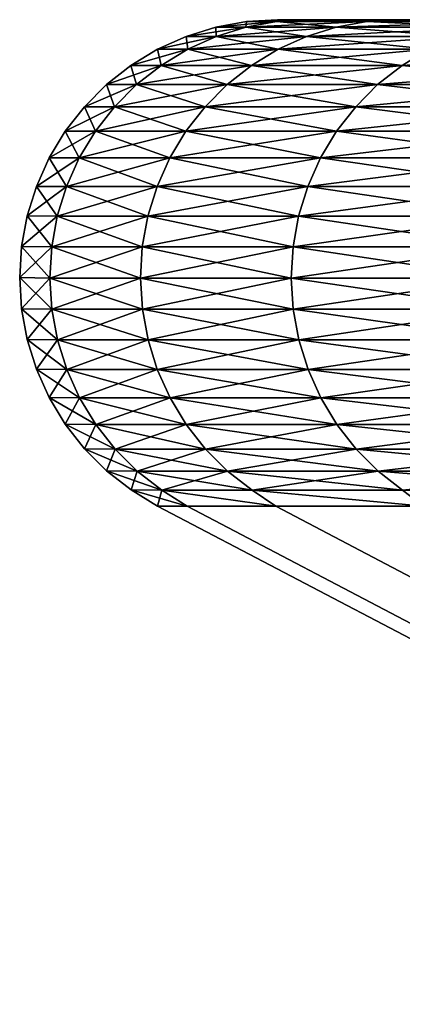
# Model space of a CAD drawing. Header units: millimetres. Extents: x -125 to 1250, y 4 to 1899.
# Tile 496 of 656: x -123.472 to -122.73, y 1896.842 to 1898.75. Entities that reach past the tile are written whole.
import ezdxf

# ---------------------------------------------------------------- set-up
doc = ezdxf.new("R2010")
doc.units = ezdxf.units.MM
doc.header["$LTSCALE"] = 3.583593
for name, color, linetype in [('3', 7, 'CONTINUOUS'), ('4', 7, 'CONTINUOUS'), ('7', 7, 'CONTINUOUS'), ('8', 7, 'CONTINUOUS'), ('9', 7, 'CONTINUOUS')]:
    doc.layers.add(name, color=color, linetype=linetype)

msp = doc.modelspace()

# ---------------------------------------------------------------- linework, layer by layer
at = {"layer": '3', "color": 7, "linetype": 'CONTINUOUS'}
for points in [[(-8.6758, 1837.6784), (-8.672, 1837.6784, 0.2571), (-123.2044, 1897.8073), (-8.6758, 1837.6784)], [(-123.2044, 1897.8073), (-8.672, 1837.6784, 0.2571), (-123.1471, 1897.8073, 3.7573), (-123.2044, 1897.8073)], [(-8.672, 1837.6784, 0.2571), (-8.6606, 1837.6784, 0.514), (-123.1471, 1897.8073, 3.7573), (-8.672, 1837.6784, 0.2571)], [(-123.1471, 1897.8073, 3.7573), (-8.6606, 1837.6784, 0.514), (-122.9753, 1897.8073, 7.511), (-123.1471, 1897.8073, 3.7573)], [(-8.6606, 1837.6784, 0.514), (-8.6415, 1837.6784, 0.7704), (-122.9753, 1897.8073, 7.511), (-8.6606, 1837.6784, 0.514)], [(-122.9753, 1897.8073, 7.511), (-8.6415, 1837.6784, 0.7704), (-122.689, 1897.8073, 11.2578), (-122.9753, 1897.8073, 7.511)]]:
    msp.add_3dface(points, dxfattribs=at)
at = {"layer": '4', "color": 7, "linetype": 'CONTINUOUS'}
for points in [[(-8.6758, 1837.6784), (-123.2044, 1897.8073), (-123.1471, 1897.8073, -3.7573), (-8.6758, 1837.6784)], [(-8.672, 1837.6784, -0.2571), (-8.6758, 1837.6784), (-123.1471, 1897.8073, -3.7573), (-8.672, 1837.6784, -0.2571)], [(-8.6606, 1837.6784, -0.514), (-8.672, 1837.6784, -0.2571), (-123.1471, 1897.8073, -3.7573), (-8.6606, 1837.6784, -0.514)], [(-122.9753, 1897.8073, -7.511), (-8.6606, 1837.6784, -0.514), (-123.1471, 1897.8073, -3.7573), (-122.9753, 1897.8073, -7.511)], [(-8.6415, 1837.6784, -0.7704), (-8.6606, 1837.6784, -0.514), (-122.9753, 1897.8073, -7.511), (-8.6415, 1837.6784, -0.7704)], [(-122.689, 1897.8073, -11.2578), (-8.6415, 1837.6784, -0.7704), (-122.9753, 1897.8073, -7.511), (-122.689, 1897.8073, -11.2578)]]:
    msp.add_3dface(points, dxfattribs=at)
at = {"layer": '7', "color": 7, "linetype": 'CONTINUOUS'}
for points in [[(-122.9148, 1898.75, -3.7498), (-122.972, 1898.75), (-122.9148, 1898.75, 3.7498), (-122.9148, 1898.75, -3.7498)], [(-122.7433, 1898.75, -7.4966), (-122.9148, 1898.75, -3.7498), (-122.7433, 1898.75, 7.4966), (-122.7433, 1898.75, -7.4966)], [(-122.7433, 1898.75, 7.4966), (-122.9148, 1898.75, -3.7498), (-122.9148, 1898.75, 3.7498), (-122.7433, 1898.75, 7.4966)], [(-122.4576, 1898.75, -11.2363), (-122.7433, 1898.75, -7.4966), (-122.4576, 1898.75, 11.2363), (-122.4576, 1898.75, -11.2363)], [(-122.4576, 1898.75, 11.2363), (-122.7433, 1898.75, -7.4966), (-122.7433, 1898.75, 7.4966), (-122.4576, 1898.75, 11.2363)]]:
    msp.add_3dface(points, dxfattribs=at)
at = {"layer": '8', "color": 7, "linetype": 'CONTINUOUS'}
for points in [[(-123.0917, 1898.7355), (-123.0333, 1898.7355, -3.7906), (-123.1494, 1898.7175), (-123.0917, 1898.7355)], [(-123.1494, 1898.7175), (-123.0333, 1898.7355, -3.7906), (-123.091, 1898.7175, -3.7924), (-123.1494, 1898.7175)], [(-123.0323, 1898.7464), (-122.9739, 1898.7464, -3.7888), (-123.0917, 1898.7355), (-123.0323, 1898.7464)], [(-123.0917, 1898.7355), (-122.9739, 1898.7464, -3.7888), (-123.0333, 1898.7355, -3.7906), (-123.0917, 1898.7355)], [(-123.0333, 1898.7355, -3.7906), (-122.8583, 1898.7355, -7.5776), (-123.091, 1898.7175, -3.7924), (-123.0333, 1898.7355, -3.7906)], [(-123.091, 1898.7175, -3.7924), (-122.8583, 1898.7355, -7.5776), (-122.9158, 1898.7175, -7.5812), (-123.091, 1898.7175, -3.7924)], [(-122.9739, 1898.7464, -3.7888), (-122.7989, 1898.7464, -7.574), (-123.0333, 1898.7355, -3.7906), (-122.9739, 1898.7464, -3.7888)], [(-123.0333, 1898.7355, -3.7906), (-122.7989, 1898.7464, -7.574), (-122.8583, 1898.7355, -7.5776), (-123.0333, 1898.7355, -3.7906)], [(-122.972, 1898.75), (-122.9148, 1898.75, -3.7498), (-123.0323, 1898.7464), (-122.972, 1898.75)], [(-123.0323, 1898.7464), (-122.9148, 1898.75, -3.7498), (-122.9739, 1898.7464, -3.7888), (-123.0323, 1898.7464)], [(-122.9148, 1898.75, -3.7498), (-122.7433, 1898.75, -7.4966), (-122.9739, 1898.7464, -3.7888), (-122.9148, 1898.75, -3.7498)], [(-122.9739, 1898.7464, -3.7888), (-122.7433, 1898.75, -7.4966), (-122.7989, 1898.7464, -7.574), (-122.9739, 1898.7464, -3.7888)], [(-122.8583, 1898.7355, -7.5776), (-122.5666, 1898.7355, -11.3575), (-122.9158, 1898.7175, -7.5812), (-122.8583, 1898.7355, -7.5776)], [(-122.9158, 1898.7175, -7.5812), (-122.5666, 1898.7355, -11.3575), (-122.6241, 1898.7175, -11.3628), (-122.9158, 1898.7175, -7.5812)], [(-122.7989, 1898.7464, -7.574), (-122.5074, 1898.7464, -11.352), (-122.8583, 1898.7355, -7.5776), (-122.7989, 1898.7464, -7.574)], [(-122.8583, 1898.7355, -7.5776), (-122.5074, 1898.7464, -11.352), (-122.5666, 1898.7355, -11.3575), (-122.8583, 1898.7355, -7.5776)], [(-122.7433, 1898.75, -7.4966), (-122.4576, 1898.75, -11.2363), (-122.7989, 1898.7464, -7.574), (-122.7433, 1898.75, -7.4966)], [(-122.7989, 1898.7464, -7.574), (-122.4576, 1898.75, -11.2363), (-122.5074, 1898.7464, -11.352), (-122.7989, 1898.7464, -7.574)], [(-123.1494, 1898.7175), (-123.091, 1898.7175, -3.7924), (-123.2045, 1898.6926), (-123.1494, 1898.7175)], [(-123.2045, 1898.6926), (-123.091, 1898.7175, -3.7924), (-123.1461, 1898.6926, -3.7941), (-123.2045, 1898.6926)], [(-123.091, 1898.7175, -3.7924), (-122.9158, 1898.7175, -7.5812), (-123.1461, 1898.6926, -3.7941), (-123.091, 1898.7175, -3.7924)], [(-123.1461, 1898.6926, -3.7941), (-122.9158, 1898.7175, -7.5812), (-122.9708, 1898.6926, -7.5846), (-123.1461, 1898.6926, -3.7941)], [(-122.9158, 1898.7175, -7.5812), (-122.6241, 1898.7175, -11.3628), (-122.9708, 1898.6926, -7.5846), (-122.9158, 1898.7175, -7.5812)], [(-122.9708, 1898.6926, -7.5846), (-122.6241, 1898.7175, -11.3628), (-122.6789, 1898.6926, -11.3679), (-122.9708, 1898.6926, -7.5846)], [(-123.2045, 1898.6926), (-123.1461, 1898.6926, -3.7941), (-123.2562, 1898.6614), (-123.2045, 1898.6926)], [(-123.2562, 1898.6614), (-123.1461, 1898.6926, -3.7941), (-123.1978, 1898.6614, -3.7957), (-123.2562, 1898.6614)], [(-123.1461, 1898.6926, -3.7941), (-122.9708, 1898.6926, -7.5846), (-123.1978, 1898.6614, -3.7957), (-123.1461, 1898.6926, -3.7941)], [(-123.1978, 1898.6614, -3.7957), (-122.9708, 1898.6926, -7.5846), (-123.0224, 1898.6614, -7.5878), (-123.1978, 1898.6614, -3.7957)], [(-122.9708, 1898.6926, -7.5846), (-122.6789, 1898.6926, -11.3679), (-123.0224, 1898.6614, -7.5878), (-122.9708, 1898.6926, -7.5846)], [(-123.0224, 1898.6614, -7.5878), (-122.6789, 1898.6926, -11.3679), (-122.7304, 1898.6614, -11.3726), (-123.0224, 1898.6614, -7.5878)], [(-122.6789, 1898.6926, -11.3679), (-122.2707, 1898.6926, -15.1404), (-122.7304, 1898.6614, -11.3726), (-122.6789, 1898.6926, -11.3679)], [(-122.7304, 1898.6614, -11.3726), (-122.2707, 1898.6926, -15.1404), (-122.322, 1898.6614, -15.1467), (-122.7304, 1898.6614, -11.3726)], [(-123.2562, 1898.6614), (-123.1978, 1898.6614, -3.7957), (-123.3038, 1898.6241), (-123.2562, 1898.6614)], [(-123.3038, 1898.6241), (-123.1978, 1898.6614, -3.7957), (-123.2453, 1898.6241, -3.7971), (-123.3038, 1898.6241)], [(-123.1978, 1898.6614, -3.7957), (-123.0224, 1898.6614, -7.5878), (-123.2453, 1898.6241, -3.7971), (-123.1978, 1898.6614, -3.7957)], [(-123.2453, 1898.6241, -3.7971), (-123.0224, 1898.6614, -7.5878), (-123.0699, 1898.6241, -7.5907), (-123.2453, 1898.6241, -3.7971)], [(-123.0224, 1898.6614, -7.5878), (-122.7304, 1898.6614, -11.3726), (-123.0699, 1898.6241, -7.5907), (-123.0224, 1898.6614, -7.5878)], [(-123.0699, 1898.6241, -7.5907), (-122.7304, 1898.6614, -11.3726), (-122.7778, 1898.6241, -11.377), (-123.0699, 1898.6241, -7.5907)], [(-122.7304, 1898.6614, -11.3726), (-122.322, 1898.6614, -15.1467), (-122.7778, 1898.6241, -11.377), (-122.7304, 1898.6614, -11.3726)], [(-122.7778, 1898.6241, -11.377), (-122.322, 1898.6614, -15.1467), (-122.3692, 1898.6241, -15.1526), (-122.7778, 1898.6241, -11.377)], [(-123.3038, 1898.6241), (-123.2453, 1898.6241, -3.7971), (-123.3465, 1898.5813), (-123.3038, 1898.6241)], [(-123.3465, 1898.5813), (-123.2453, 1898.6241, -3.7971), (-123.288, 1898.5813, -3.7985), (-123.3465, 1898.5813)], [(-123.2453, 1898.6241, -3.7971), (-123.0699, 1898.6241, -7.5907), (-123.288, 1898.5813, -3.7985), (-123.2453, 1898.6241, -3.7971)], [(-123.288, 1898.5813, -3.7985), (-123.0699, 1898.6241, -7.5907), (-123.1125, 1898.5813, -7.5933), (-123.288, 1898.5813, -3.7985)], [(-123.0699, 1898.6241, -7.5907), (-122.7778, 1898.6241, -11.377), (-123.1125, 1898.5813, -7.5933), (-123.0699, 1898.6241, -7.5907)], [(-123.1125, 1898.5813, -7.5933), (-122.7778, 1898.6241, -11.377), (-122.8203, 1898.5813, -11.381), (-123.1125, 1898.5813, -7.5933)], [(-122.7778, 1898.6241, -11.377), (-122.3692, 1898.6241, -15.1526), (-122.8203, 1898.5813, -11.381), (-122.7778, 1898.6241, -11.377)], [(-122.8203, 1898.5813, -11.381), (-122.3692, 1898.6241, -15.1526), (-122.4116, 1898.5813, -15.1578), (-122.8203, 1898.5813, -11.381)], [(-123.3465, 1898.5813), (-123.288, 1898.5813, -3.7985), (-123.3837, 1898.5337), (-123.3465, 1898.5813)], [(-123.3837, 1898.5337), (-123.288, 1898.5813, -3.7985), (-123.3252, 1898.5337, -3.7996), (-123.3837, 1898.5337)], [(-123.288, 1898.5813, -3.7985), (-123.1125, 1898.5813, -7.5933), (-123.3252, 1898.5337, -3.7996), (-123.288, 1898.5813, -3.7985)], [(-123.3252, 1898.5337, -3.7996), (-123.1125, 1898.5813, -7.5933), (-123.1497, 1898.5337, -7.5956), (-123.3252, 1898.5337, -3.7996)], [(-123.1125, 1898.5813, -7.5933), (-122.8203, 1898.5813, -11.381), (-123.1497, 1898.5337, -7.5956), (-123.1125, 1898.5813, -7.5933)], [(-123.1497, 1898.5337, -7.5956), (-122.8203, 1898.5813, -11.381), (-122.8574, 1898.5337, -11.3844), (-123.1497, 1898.5337, -7.5956)], [(-122.8203, 1898.5813, -11.381), (-122.4116, 1898.5813, -15.1578), (-122.8574, 1898.5337, -11.3844), (-122.8203, 1898.5813, -11.381)], [(-122.8574, 1898.5337, -11.3844), (-122.4116, 1898.5813, -15.1578), (-122.4485, 1898.5337, -15.1624), (-122.8574, 1898.5337, -11.3844)], [(-123.3837, 1898.5337), (-123.3252, 1898.5337, -3.7996), (-123.4149, 1898.482), (-123.3837, 1898.5337)], [(-123.4149, 1898.482), (-123.3252, 1898.5337, -3.7996), (-123.3564, 1898.482, -3.8006), (-123.4149, 1898.482)], [(-123.3252, 1898.5337, -3.7996), (-123.1497, 1898.5337, -7.5956), (-123.3564, 1898.482, -3.8006), (-123.3252, 1898.5337, -3.7996)], [(-123.3564, 1898.482, -3.8006), (-123.1497, 1898.5337, -7.5956), (-123.1809, 1898.482, -7.5975), (-123.3564, 1898.482, -3.8006)], [(-123.1497, 1898.5337, -7.5956), (-122.8574, 1898.5337, -11.3844), (-123.1809, 1898.482, -7.5975), (-123.1497, 1898.5337, -7.5956)], [(-123.1809, 1898.482, -7.5975), (-122.8574, 1898.5337, -11.3844), (-122.8885, 1898.482, -11.3873), (-123.1809, 1898.482, -7.5975)], [(-122.8574, 1898.5337, -11.3844), (-122.4485, 1898.5337, -15.1624), (-122.8885, 1898.482, -11.3873), (-122.8574, 1898.5337, -11.3844)], [(-122.8885, 1898.482, -11.3873), (-122.4485, 1898.5337, -15.1624), (-122.4795, 1898.482, -15.1663), (-122.8885, 1898.482, -11.3873)], [(-123.4149, 1898.482), (-123.3564, 1898.482, -3.8006), (-123.4397, 1898.4268), (-123.4149, 1898.482)], [(-123.4397, 1898.4268), (-123.3564, 1898.482, -3.8006), (-123.3812, 1898.4268, -3.8013), (-123.4397, 1898.4268)], [(-123.3564, 1898.482, -3.8006), (-123.1809, 1898.482, -7.5975), (-123.3812, 1898.4268, -3.8013), (-123.3564, 1898.482, -3.8006)], [(-123.3812, 1898.4268, -3.8013), (-123.1809, 1898.482, -7.5975), (-123.2056, 1898.4268, -7.5991), (-123.3812, 1898.4268, -3.8013)], [(-123.1809, 1898.482, -7.5975), (-122.8885, 1898.482, -11.3873), (-123.2056, 1898.4268, -7.5991), (-123.1809, 1898.482, -7.5975)], [(-123.2056, 1898.4268, -7.5991), (-122.8885, 1898.482, -11.3873), (-122.9131, 1898.4268, -11.3896), (-123.2056, 1898.4268, -7.5991)], [(-122.8885, 1898.482, -11.3873), (-122.4795, 1898.482, -15.1663), (-122.9131, 1898.4268, -11.3896), (-122.8885, 1898.482, -11.3873)], [(-122.9131, 1898.4268, -11.3896), (-122.4795, 1898.482, -15.1663), (-122.5041, 1898.4268, -15.1693), (-122.9131, 1898.4268, -11.3896)], [(-123.4397, 1898.4268), (-123.3812, 1898.4268, -3.8013), (-123.4575, 1898.3697), (-123.4397, 1898.4268)], [(-123.4575, 1898.3697), (-123.3812, 1898.4268, -3.8013), (-123.3991, 1898.3691, -3.8019), (-123.4575, 1898.3697)], [(-123.3812, 1898.4268, -3.8013), (-123.2056, 1898.4268, -7.5991), (-123.3991, 1898.3691, -3.8019), (-123.3812, 1898.4268, -3.8013)], [(-123.3991, 1898.3691, -3.8019), (-123.2056, 1898.4268, -7.5991), (-123.2235, 1898.3691, -7.6002), (-123.3991, 1898.3691, -3.8019)], [(-123.2056, 1898.4268, -7.5991), (-122.9131, 1898.4268, -11.3896), (-123.2235, 1898.3691, -7.6002), (-123.2056, 1898.4268, -7.5991)], [(-123.2235, 1898.3691, -7.6002), (-122.9131, 1898.4268, -11.3896), (-122.931, 1898.3691, -11.3912), (-123.2235, 1898.3691, -7.6002)], [(-122.9131, 1898.4268, -11.3896), (-122.5041, 1898.4268, -15.1693), (-122.931, 1898.3691, -11.3912), (-122.9131, 1898.4268, -11.3896)], [(-122.931, 1898.3691, -11.3912), (-122.5041, 1898.4268, -15.1693), (-122.5219, 1898.3691, -15.1715), (-122.931, 1898.3691, -11.3912)], [(-123.4575, 1898.3697), (-123.3991, 1898.3691, -3.8019), (-123.4684, 1898.3103), (-123.4575, 1898.3697)], [(-123.4684, 1898.3103), (-123.3991, 1898.3691, -3.8019), (-123.4099, 1898.3096, -3.8022), (-123.4684, 1898.3103)], [(-123.3991, 1898.3691, -3.8019), (-123.2235, 1898.3691, -7.6002), (-123.4099, 1898.3096, -3.8022), (-123.3991, 1898.3691, -3.8019)], [(-123.4099, 1898.3096, -3.8022), (-123.2235, 1898.3691, -7.6002), (-123.2343, 1898.3096, -7.6008), (-123.4099, 1898.3096, -3.8022)], [(-123.2235, 1898.3691, -7.6002), (-122.931, 1898.3691, -11.3912), (-123.2343, 1898.3096, -7.6008), (-123.2235, 1898.3691, -7.6002)], [(-123.2343, 1898.3096, -7.6008), (-122.931, 1898.3691, -11.3912), (-122.9417, 1898.3096, -11.3922), (-123.2343, 1898.3096, -7.6008)], [(-122.931, 1898.3691, -11.3912), (-122.5219, 1898.3691, -15.1715), (-122.9417, 1898.3096, -11.3922), (-122.931, 1898.3691, -11.3912)], [(-122.9417, 1898.3096, -11.3922), (-122.5219, 1898.3691, -15.1715), (-122.5326, 1898.3096, -15.1728), (-122.9417, 1898.3096, -11.3922)], [(-123.4684, 1898.3103), (-123.4099, 1898.3096, -3.8022), (-123.472, 1898.25), (-123.4684, 1898.3103)], [(-123.472, 1898.25), (-123.4099, 1898.3096, -3.8022), (-123.4134, 1898.2493, -3.8023), (-123.472, 1898.25)], [(-123.4099, 1898.3096, -3.8022), (-123.2343, 1898.3096, -7.6008), (-123.4134, 1898.2493, -3.8023), (-123.4099, 1898.3096, -3.8022)], [(-123.4134, 1898.2493, -3.8023), (-123.2343, 1898.3096, -7.6008), (-123.2378, 1898.2493, -7.601), (-123.4134, 1898.2493, -3.8023)], [(-123.2343, 1898.3096, -7.6008), (-122.9417, 1898.3096, -11.3922), (-123.2378, 1898.2493, -7.601), (-123.2343, 1898.3096, -7.6008)], [(-123.2378, 1898.2493, -7.601), (-122.9417, 1898.3096, -11.3922), (-122.9453, 1898.2493, -11.3926), (-123.2378, 1898.2493, -7.601)], [(-122.9417, 1898.3096, -11.3922), (-122.5326, 1898.3096, -15.1728), (-122.9453, 1898.2493, -11.3926), (-122.9417, 1898.3096, -11.3922)], [(-122.9453, 1898.2493, -11.3926), (-122.5326, 1898.3096, -15.1728), (-122.5362, 1898.2493, -15.1733), (-122.9453, 1898.2493, -11.3926)], [(-123.472, 1898.25), (-123.4134, 1898.2493, -3.8023), (-123.4684, 1898.1898), (-123.472, 1898.25)], [(-123.4684, 1898.1898), (-123.4134, 1898.2493, -3.8023), (-123.4097, 1898.189, -3.8022), (-123.4684, 1898.1898)], [(-123.4134, 1898.2493, -3.8023), (-123.2378, 1898.2493, -7.601), (-123.4097, 1898.189, -3.8022), (-123.4134, 1898.2493, -3.8023)], [(-123.4097, 1898.189, -3.8022), (-123.2378, 1898.2493, -7.601), (-123.2341, 1898.189, -7.6008), (-123.4097, 1898.189, -3.8022)], [(-123.2378, 1898.2493, -7.601), (-122.9453, 1898.2493, -11.3926), (-123.2341, 1898.189, -7.6008), (-123.2378, 1898.2493, -7.601)], [(-123.2341, 1898.189, -7.6008), (-122.9453, 1898.2493, -11.3926), (-122.9416, 1898.189, -11.3922), (-123.2341, 1898.189, -7.6008)], [(-122.9453, 1898.2493, -11.3926), (-122.5362, 1898.2493, -15.1733), (-122.9416, 1898.189, -11.3922), (-122.9453, 1898.2493, -11.3926)], [(-122.9416, 1898.189, -11.3922), (-122.5362, 1898.2493, -15.1733), (-122.5324, 1898.189, -15.1728), (-122.9416, 1898.189, -11.3922)], [(-123.4684, 1898.1898), (-123.4097, 1898.189, -3.8022), (-123.4575, 1898.1304), (-123.4684, 1898.1898)], [(-123.4575, 1898.1304), (-123.4097, 1898.189, -3.8022), (-123.3987, 1898.1296, -3.8019), (-123.4575, 1898.1304)], [(-123.4097, 1898.189, -3.8022), (-123.2341, 1898.189, -7.6008), (-123.3987, 1898.1296, -3.8019), (-123.4097, 1898.189, -3.8022)], [(-123.3987, 1898.1296, -3.8019), (-123.2341, 1898.189, -7.6008), (-123.2231, 1898.1296, -7.6001), (-123.3987, 1898.1296, -3.8019)], [(-123.2341, 1898.189, -7.6008), (-122.9416, 1898.189, -11.3922), (-123.2231, 1898.1296, -7.6001), (-123.2341, 1898.189, -7.6008)], [(-123.2231, 1898.1296, -7.6001), (-122.9416, 1898.189, -11.3922), (-122.9306, 1898.1296, -11.3912), (-123.2231, 1898.1296, -7.6001)], [(-122.9416, 1898.189, -11.3922), (-122.5324, 1898.189, -15.1728), (-122.9306, 1898.1296, -11.3912), (-122.9416, 1898.189, -11.3922)], [(-122.9306, 1898.1296, -11.3912), (-122.5324, 1898.189, -15.1728), (-122.5215, 1898.1296, -15.1715), (-122.9306, 1898.1296, -11.3912)], [(-123.4575, 1898.1304), (-123.3987, 1898.1296, -3.8019), (-123.4395, 1898.0727), (-123.4575, 1898.1304)], [(-123.4395, 1898.0727), (-123.3987, 1898.1296, -3.8019), (-123.3807, 1898.0719, -3.8013), (-123.4395, 1898.0727)], [(-123.3987, 1898.1296, -3.8019), (-123.2231, 1898.1296, -7.6001), (-123.3807, 1898.0719, -3.8013), (-123.3987, 1898.1296, -3.8019)], [(-123.3807, 1898.0719, -3.8013), (-123.2231, 1898.1296, -7.6001), (-123.2051, 1898.0719, -7.599), (-123.3807, 1898.0719, -3.8013)], [(-123.2231, 1898.1296, -7.6001), (-122.9306, 1898.1296, -11.3912), (-123.2051, 1898.0719, -7.599), (-123.2231, 1898.1296, -7.6001)], [(-123.2051, 1898.0719, -7.599), (-122.9306, 1898.1296, -11.3912), (-122.9126, 1898.0719, -11.3895), (-123.2051, 1898.0719, -7.599)], [(-122.9306, 1898.1296, -11.3912), (-122.5215, 1898.1296, -15.1715), (-122.9126, 1898.0719, -11.3895), (-122.9306, 1898.1296, -11.3912)], [(-122.9126, 1898.0719, -11.3895), (-122.5215, 1898.1296, -15.1715), (-122.5036, 1898.0719, -15.1692), (-122.9126, 1898.0719, -11.3895)], [(-123.4395, 1898.0727), (-123.3807, 1898.0719, -3.8013), (-123.4148, 1898.0177), (-123.4395, 1898.0727)], [(-123.4148, 1898.0177), (-123.3807, 1898.0719, -3.8013), (-123.3558, 1898.0168, -3.8006), (-123.4148, 1898.0177)], [(-123.3807, 1898.0719, -3.8013), (-123.2051, 1898.0719, -7.599), (-123.3558, 1898.0168, -3.8006), (-123.3807, 1898.0719, -3.8013)], [(-123.3558, 1898.0168, -3.8006), (-123.2051, 1898.0719, -7.599), (-123.1802, 1898.0168, -7.5975), (-123.3558, 1898.0168, -3.8006)], [(-123.2051, 1898.0719, -7.599), (-122.9126, 1898.0719, -11.3895), (-123.1802, 1898.0168, -7.5975), (-123.2051, 1898.0719, -7.599)], [(-123.1802, 1898.0168, -7.5975), (-122.9126, 1898.0719, -11.3895), (-122.8878, 1898.0168, -11.3872), (-123.1802, 1898.0168, -7.5975)], [(-122.9126, 1898.0719, -11.3895), (-122.5036, 1898.0719, -15.1692), (-122.8878, 1898.0168, -11.3872), (-122.9126, 1898.0719, -11.3895)], [(-122.8878, 1898.0168, -11.3872), (-122.5036, 1898.0719, -15.1692), (-122.4789, 1898.0168, -15.1662), (-122.8878, 1898.0168, -11.3872)], [(-123.4148, 1898.0177), (-123.3558, 1898.0168, -3.8006), (-123.3835, 1897.966), (-123.4148, 1898.0177)], [(-123.3835, 1897.966), (-123.3558, 1898.0168, -3.8006), (-123.3244, 1897.9652, -3.7996), (-123.3835, 1897.966)], [(-123.3558, 1898.0168, -3.8006), (-123.1802, 1898.0168, -7.5975), (-123.3244, 1897.9652, -3.7996), (-123.3558, 1898.0168, -3.8006)], [(-123.3244, 1897.9652, -3.7996), (-123.1802, 1898.0168, -7.5975), (-123.1489, 1897.9652, -7.5956), (-123.3244, 1897.9652, -3.7996)], [(-123.1802, 1898.0168, -7.5975), (-122.8878, 1898.0168, -11.3872), (-123.1489, 1897.9652, -7.5956), (-123.1802, 1898.0168, -7.5975)], [(-123.1489, 1897.9652, -7.5956), (-122.8878, 1898.0168, -11.3872), (-122.8566, 1897.9652, -11.3843), (-123.1489, 1897.9652, -7.5956)], [(-122.8878, 1898.0168, -11.3872), (-122.4789, 1898.0168, -15.1662), (-122.8566, 1897.9652, -11.3843), (-122.8878, 1898.0168, -11.3872)], [(-122.8566, 1897.9652, -11.3843), (-122.4789, 1898.0168, -15.1662), (-122.4478, 1897.9652, -15.1623), (-122.8566, 1897.9652, -11.3843)], [(-123.3835, 1897.966), (-123.3244, 1897.9652, -3.7996), (-123.3463, 1897.9185), (-123.3835, 1897.966)], [(-123.3463, 1897.9185), (-123.3244, 1897.9652, -3.7996), (-123.2871, 1897.9177, -3.7984), (-123.3463, 1897.9185)], [(-123.3244, 1897.9652, -3.7996), (-123.1489, 1897.9652, -7.5956), (-123.2871, 1897.9177, -3.7984), (-123.3244, 1897.9652, -3.7996)], [(-123.2871, 1897.9177, -3.7984), (-123.1489, 1897.9652, -7.5956), (-123.1116, 1897.9177, -7.5933), (-123.2871, 1897.9177, -3.7984)], [(-123.1489, 1897.9652, -7.5956), (-122.8566, 1897.9652, -11.3843), (-123.1116, 1897.9177, -7.5933), (-123.1489, 1897.9652, -7.5956)], [(-123.1116, 1897.9177, -7.5933), (-122.8566, 1897.9652, -11.3843), (-122.8194, 1897.9177, -11.3809), (-123.1116, 1897.9177, -7.5933)], [(-122.8566, 1897.9652, -11.3843), (-122.4478, 1897.9652, -15.1623), (-122.8194, 1897.9177, -11.3809), (-122.8566, 1897.9652, -11.3843)], [(-122.8194, 1897.9177, -11.3809), (-122.4478, 1897.9652, -15.1623), (-122.4107, 1897.9177, -15.1577), (-122.8194, 1897.9177, -11.3809)], [(-123.3463, 1897.9185), (-123.2871, 1897.9177, -3.7984), (-123.3036, 1897.8758), (-123.3463, 1897.9185)], [(-123.3036, 1897.8758), (-123.2871, 1897.9177, -3.7984), (-123.2443, 1897.875, -3.7971), (-123.3036, 1897.8758)], [(-123.2871, 1897.9177, -3.7984), (-123.1116, 1897.9177, -7.5933), (-123.2443, 1897.875, -3.7971), (-123.2871, 1897.9177, -3.7984)], [(-123.2443, 1897.875, -3.7971), (-123.1116, 1897.9177, -7.5933), (-123.0689, 1897.875, -7.5906), (-123.2443, 1897.875, -3.7971)], [(-123.1116, 1897.9177, -7.5933), (-122.8194, 1897.9177, -11.3809), (-123.0689, 1897.875, -7.5906), (-123.1116, 1897.9177, -7.5933)], [(-123.0689, 1897.875, -7.5906), (-122.8194, 1897.9177, -11.3809), (-122.7768, 1897.875, -11.3769), (-123.0689, 1897.875, -7.5906)], [(-122.8194, 1897.9177, -11.3809), (-122.4107, 1897.9177, -15.1577), (-122.7768, 1897.875, -11.3769), (-122.8194, 1897.9177, -11.3809)], [(-122.7768, 1897.875, -11.3769), (-122.4107, 1897.9177, -15.1577), (-122.3682, 1897.875, -15.1525), (-122.7768, 1897.875, -11.3769)], [(-123.3036, 1897.8758), (-123.2443, 1897.875, -3.7971), (-123.2561, 1897.8385), (-123.3036, 1897.8758)], [(-123.2561, 1897.8385), (-123.2443, 1897.875, -3.7971), (-123.1966, 1897.8379, -3.7956), (-123.2561, 1897.8385)], [(-123.2443, 1897.875, -3.7971), (-123.0689, 1897.875, -7.5906), (-123.1966, 1897.8379, -3.7956), (-123.2443, 1897.875, -3.7971)], [(-123.1966, 1897.8379, -3.7956), (-123.0689, 1897.875, -7.5906), (-123.0213, 1897.8379, -7.5877), (-123.1966, 1897.8379, -3.7956)], [(-123.0689, 1897.875, -7.5906), (-122.7768, 1897.875, -11.3769), (-123.0213, 1897.8379, -7.5877), (-123.0689, 1897.875, -7.5906)], [(-123.0213, 1897.8379, -7.5877), (-122.7768, 1897.875, -11.3769), (-122.7293, 1897.8379, -11.3725), (-123.0213, 1897.8379, -7.5877)], [(-122.7768, 1897.875, -11.3769), (-122.3682, 1897.875, -15.1525), (-122.7293, 1897.8379, -11.3725), (-122.7768, 1897.875, -11.3769)], [(-123.2044, 1897.8073), (-123.2561, 1897.8385), (-123.1966, 1897.8379, -3.7956), (-123.2044, 1897.8073)], [(-123.1471, 1897.8073, -3.7573), (-123.2044, 1897.8073), (-123.1966, 1897.8379, -3.7956), (-123.1471, 1897.8073, -3.7573)], [(-122.9753, 1897.8073, -7.511), (-123.1471, 1897.8073, -3.7573), (-123.1966, 1897.8379, -3.7956), (-122.9753, 1897.8073, -7.511)], [(-122.9753, 1897.8073, -7.511), (-123.1966, 1897.8379, -3.7956), (-123.0213, 1897.8379, -7.5877), (-122.9753, 1897.8073, -7.511)], [(-122.689, 1897.8073, -11.2578), (-122.9753, 1897.8073, -7.511), (-123.0213, 1897.8379, -7.5877), (-122.689, 1897.8073, -11.2578)], [(-122.689, 1897.8073, -11.2578), (-123.0213, 1897.8379, -7.5877), (-122.7293, 1897.8379, -11.3725), (-122.689, 1897.8073, -11.2578)]]:
    msp.add_3dface(points, dxfattribs=at)
at = {"layer": '9', "color": 7, "linetype": 'CONTINUOUS'}
for points in [[(-123.0917, 1898.7355), (-123.1494, 1898.7175), (-123.091, 1898.7175, 3.7924), (-123.0917, 1898.7355)], [(-123.0323, 1898.7464), (-123.0917, 1898.7355), (-123.0333, 1898.7355, 3.7906), (-123.0323, 1898.7464)], [(-123.0333, 1898.7355, 3.7906), (-123.0917, 1898.7355), (-123.091, 1898.7175, 3.7924), (-123.0333, 1898.7355, 3.7906)], [(-122.9158, 1898.7175, 7.5812), (-123.0333, 1898.7355, 3.7906), (-123.091, 1898.7175, 3.7924), (-122.9158, 1898.7175, 7.5812)], [(-122.9739, 1898.7464, 3.7888), (-123.0323, 1898.7464), (-123.0333, 1898.7355, 3.7906), (-122.9739, 1898.7464, 3.7888)], [(-122.8583, 1898.7355, 7.5776), (-122.9739, 1898.7464, 3.7888), (-123.0333, 1898.7355, 3.7906), (-122.8583, 1898.7355, 7.5776)], [(-122.8583, 1898.7355, 7.5776), (-123.0333, 1898.7355, 3.7906), (-122.9158, 1898.7175, 7.5812), (-122.8583, 1898.7355, 7.5776)], [(-122.972, 1898.75), (-123.0323, 1898.7464), (-122.9739, 1898.7464, 3.7888), (-122.972, 1898.75)], [(-122.9148, 1898.75, 3.7498), (-122.972, 1898.75), (-122.9739, 1898.7464, 3.7888), (-122.9148, 1898.75, 3.7498)], [(-122.7433, 1898.75, 7.4966), (-122.9148, 1898.75, 3.7498), (-122.9739, 1898.7464, 3.7888), (-122.7433, 1898.75, 7.4966)], [(-122.7989, 1898.7464, 7.574), (-122.7433, 1898.75, 7.4966), (-122.9739, 1898.7464, 3.7888), (-122.7989, 1898.7464, 7.574)], [(-122.7989, 1898.7464, 7.574), (-122.9739, 1898.7464, 3.7888), (-122.8583, 1898.7355, 7.5776), (-122.7989, 1898.7464, 7.574)], [(-122.6241, 1898.7175, 11.3628), (-122.8583, 1898.7355, 7.5776), (-122.9158, 1898.7175, 7.5812), (-122.6241, 1898.7175, 11.3628)], [(-122.5666, 1898.7355, 11.3575), (-122.7989, 1898.7464, 7.574), (-122.8583, 1898.7355, 7.5776), (-122.5666, 1898.7355, 11.3575)], [(-122.5666, 1898.7355, 11.3575), (-122.8583, 1898.7355, 7.5776), (-122.6241, 1898.7175, 11.3628), (-122.5666, 1898.7355, 11.3575)], [(-122.4576, 1898.75, 11.2363), (-122.7433, 1898.75, 7.4966), (-122.7989, 1898.7464, 7.574), (-122.4576, 1898.75, 11.2363)], [(-122.5074, 1898.7464, 11.352), (-122.4576, 1898.75, 11.2363), (-122.7989, 1898.7464, 7.574), (-122.5074, 1898.7464, 11.352)], [(-122.5074, 1898.7464, 11.352), (-122.7989, 1898.7464, 7.574), (-122.5666, 1898.7355, 11.3575), (-122.5074, 1898.7464, 11.352)], [(-123.1494, 1898.7175), (-123.2045, 1898.6926), (-123.1461, 1898.6926, 3.7941), (-123.1494, 1898.7175)], [(-123.091, 1898.7175, 3.7924), (-123.1494, 1898.7175), (-123.1461, 1898.6926, 3.7941), (-123.091, 1898.7175, 3.7924)], [(-122.9708, 1898.6926, 7.5846), (-123.091, 1898.7175, 3.7924), (-123.1461, 1898.6926, 3.7941), (-122.9708, 1898.6926, 7.5846)], [(-122.9158, 1898.7175, 7.5812), (-123.091, 1898.7175, 3.7924), (-122.9708, 1898.6926, 7.5846), (-122.9158, 1898.7175, 7.5812)], [(-122.6789, 1898.6926, 11.3679), (-122.9158, 1898.7175, 7.5812), (-122.9708, 1898.6926, 7.5846), (-122.6789, 1898.6926, 11.3679)], [(-122.6241, 1898.7175, 11.3628), (-122.9158, 1898.7175, 7.5812), (-122.6789, 1898.6926, 11.3679), (-122.6241, 1898.7175, 11.3628)], [(-123.2045, 1898.6926), (-123.2562, 1898.6614), (-123.1978, 1898.6614, 3.7957), (-123.2045, 1898.6926)], [(-123.1461, 1898.6926, 3.7941), (-123.2045, 1898.6926), (-123.1978, 1898.6614, 3.7957), (-123.1461, 1898.6926, 3.7941)], [(-123.0224, 1898.6614, 7.5878), (-123.1461, 1898.6926, 3.7941), (-123.1978, 1898.6614, 3.7957), (-123.0224, 1898.6614, 7.5878)], [(-122.9708, 1898.6926, 7.5846), (-123.1461, 1898.6926, 3.7941), (-123.0224, 1898.6614, 7.5878), (-122.9708, 1898.6926, 7.5846)], [(-122.7304, 1898.6614, 11.3726), (-122.9708, 1898.6926, 7.5846), (-123.0224, 1898.6614, 7.5878), (-122.7304, 1898.6614, 11.3726)], [(-122.6789, 1898.6926, 11.3679), (-122.9708, 1898.6926, 7.5846), (-122.7304, 1898.6614, 11.3726), (-122.6789, 1898.6926, 11.3679)], [(-122.322, 1898.6614, 15.1467), (-122.6789, 1898.6926, 11.3679), (-122.7304, 1898.6614, 11.3726), (-122.322, 1898.6614, 15.1467)], [(-123.2562, 1898.6614), (-123.3038, 1898.6241), (-123.2453, 1898.6241, 3.7971), (-123.2562, 1898.6614)], [(-123.1978, 1898.6614, 3.7957), (-123.2562, 1898.6614), (-123.2453, 1898.6241, 3.7971), (-123.1978, 1898.6614, 3.7957)], [(-123.0699, 1898.6241, 7.5907), (-123.1978, 1898.6614, 3.7957), (-123.2453, 1898.6241, 3.7971), (-123.0699, 1898.6241, 7.5907)], [(-123.0224, 1898.6614, 7.5878), (-123.1978, 1898.6614, 3.7957), (-123.0699, 1898.6241, 7.5907), (-123.0224, 1898.6614, 7.5878)], [(-122.7778, 1898.6241, 11.377), (-123.0224, 1898.6614, 7.5878), (-123.0699, 1898.6241, 7.5907), (-122.7778, 1898.6241, 11.377)], [(-122.7304, 1898.6614, 11.3726), (-123.0224, 1898.6614, 7.5878), (-122.7778, 1898.6241, 11.377), (-122.7304, 1898.6614, 11.3726)], [(-122.3692, 1898.6241, 15.1526), (-122.7304, 1898.6614, 11.3726), (-122.7778, 1898.6241, 11.377), (-122.3692, 1898.6241, 15.1526)], [(-122.322, 1898.6614, 15.1467), (-122.7304, 1898.6614, 11.3726), (-122.3692, 1898.6241, 15.1526), (-122.322, 1898.6614, 15.1467)], [(-123.3038, 1898.6241), (-123.3465, 1898.5813), (-123.288, 1898.5813, 3.7985), (-123.3038, 1898.6241)], [(-123.2453, 1898.6241, 3.7971), (-123.3038, 1898.6241), (-123.288, 1898.5813, 3.7985), (-123.2453, 1898.6241, 3.7971)], [(-123.1125, 1898.5813, 7.5933), (-123.2453, 1898.6241, 3.7971), (-123.288, 1898.5813, 3.7985), (-123.1125, 1898.5813, 7.5933)], [(-123.0699, 1898.6241, 7.5907), (-123.2453, 1898.6241, 3.7971), (-123.1125, 1898.5813, 7.5933), (-123.0699, 1898.6241, 7.5907)], [(-122.8203, 1898.5813, 11.381), (-123.0699, 1898.6241, 7.5907), (-123.1125, 1898.5813, 7.5933), (-122.8203, 1898.5813, 11.381)], [(-122.7778, 1898.6241, 11.377), (-123.0699, 1898.6241, 7.5907), (-122.8203, 1898.5813, 11.381), (-122.7778, 1898.6241, 11.377)], [(-122.4116, 1898.5813, 15.1578), (-122.7778, 1898.6241, 11.377), (-122.8203, 1898.5813, 11.381), (-122.4116, 1898.5813, 15.1578)], [(-122.3692, 1898.6241, 15.1526), (-122.7778, 1898.6241, 11.377), (-122.4116, 1898.5813, 15.1578), (-122.3692, 1898.6241, 15.1526)], [(-123.3465, 1898.5813), (-123.3837, 1898.5337), (-123.3252, 1898.5337, 3.7996), (-123.3465, 1898.5813)], [(-123.288, 1898.5813, 3.7985), (-123.3465, 1898.5813), (-123.3252, 1898.5337, 3.7996), (-123.288, 1898.5813, 3.7985)], [(-123.1497, 1898.5337, 7.5956), (-123.288, 1898.5813, 3.7985), (-123.3252, 1898.5337, 3.7996), (-123.1497, 1898.5337, 7.5956)], [(-123.1125, 1898.5813, 7.5933), (-123.288, 1898.5813, 3.7985), (-123.1497, 1898.5337, 7.5956), (-123.1125, 1898.5813, 7.5933)], [(-122.8574, 1898.5337, 11.3844), (-123.1125, 1898.5813, 7.5933), (-123.1497, 1898.5337, 7.5956), (-122.8574, 1898.5337, 11.3844)], [(-122.8203, 1898.5813, 11.381), (-123.1125, 1898.5813, 7.5933), (-122.8574, 1898.5337, 11.3844), (-122.8203, 1898.5813, 11.381)], [(-122.4485, 1898.5337, 15.1624), (-122.8203, 1898.5813, 11.381), (-122.8574, 1898.5337, 11.3844), (-122.4485, 1898.5337, 15.1624)], [(-122.4116, 1898.5813, 15.1578), (-122.8203, 1898.5813, 11.381), (-122.4485, 1898.5337, 15.1624), (-122.4116, 1898.5813, 15.1578)], [(-123.3837, 1898.5337), (-123.4149, 1898.482), (-123.3564, 1898.482, 3.8006), (-123.3837, 1898.5337)], [(-123.3252, 1898.5337, 3.7996), (-123.3837, 1898.5337), (-123.3564, 1898.482, 3.8006), (-123.3252, 1898.5337, 3.7996)], [(-123.1809, 1898.482, 7.5975), (-123.3252, 1898.5337, 3.7996), (-123.3564, 1898.482, 3.8006), (-123.1809, 1898.482, 7.5975)], [(-123.1497, 1898.5337, 7.5956), (-123.3252, 1898.5337, 3.7996), (-123.1809, 1898.482, 7.5975), (-123.1497, 1898.5337, 7.5956)], [(-122.8885, 1898.482, 11.3873), (-123.1497, 1898.5337, 7.5956), (-123.1809, 1898.482, 7.5975), (-122.8885, 1898.482, 11.3873)], [(-122.8574, 1898.5337, 11.3844), (-123.1497, 1898.5337, 7.5956), (-122.8885, 1898.482, 11.3873), (-122.8574, 1898.5337, 11.3844)], [(-122.4795, 1898.482, 15.1663), (-122.8574, 1898.5337, 11.3844), (-122.8885, 1898.482, 11.3873), (-122.4795, 1898.482, 15.1663)], [(-122.4485, 1898.5337, 15.1624), (-122.8574, 1898.5337, 11.3844), (-122.4795, 1898.482, 15.1663), (-122.4485, 1898.5337, 15.1624)], [(-123.4149, 1898.482), (-123.4397, 1898.4268), (-123.3812, 1898.4268, 3.8013), (-123.4149, 1898.482)], [(-123.3564, 1898.482, 3.8006), (-123.4149, 1898.482), (-123.3812, 1898.4268, 3.8013), (-123.3564, 1898.482, 3.8006)], [(-123.2056, 1898.4268, 7.5991), (-123.3564, 1898.482, 3.8006), (-123.3812, 1898.4268, 3.8013), (-123.2056, 1898.4268, 7.5991)], [(-123.1809, 1898.482, 7.5975), (-123.3564, 1898.482, 3.8006), (-123.2056, 1898.4268, 7.5991), (-123.1809, 1898.482, 7.5975)], [(-122.9131, 1898.4268, 11.3896), (-123.1809, 1898.482, 7.5975), (-123.2056, 1898.4268, 7.5991), (-122.9131, 1898.4268, 11.3896)], [(-122.8885, 1898.482, 11.3873), (-123.1809, 1898.482, 7.5975), (-122.9131, 1898.4268, 11.3896), (-122.8885, 1898.482, 11.3873)], [(-122.5041, 1898.4268, 15.1693), (-122.8885, 1898.482, 11.3873), (-122.9131, 1898.4268, 11.3896), (-122.5041, 1898.4268, 15.1693)], [(-122.4795, 1898.482, 15.1663), (-122.8885, 1898.482, 11.3873), (-122.5041, 1898.4268, 15.1693), (-122.4795, 1898.482, 15.1663)], [(-123.4397, 1898.4268), (-123.4575, 1898.3697), (-123.3991, 1898.3691, 3.8019), (-123.4397, 1898.4268)], [(-123.3812, 1898.4268, 3.8013), (-123.4397, 1898.4268), (-123.3991, 1898.3691, 3.8019), (-123.3812, 1898.4268, 3.8013)], [(-123.2235, 1898.3691, 7.6002), (-123.3812, 1898.4268, 3.8013), (-123.3991, 1898.3691, 3.8019), (-123.2235, 1898.3691, 7.6002)], [(-123.2056, 1898.4268, 7.5991), (-123.3812, 1898.4268, 3.8013), (-123.2235, 1898.3691, 7.6002), (-123.2056, 1898.4268, 7.5991)], [(-122.931, 1898.3691, 11.3912), (-123.2056, 1898.4268, 7.5991), (-123.2235, 1898.3691, 7.6002), (-122.931, 1898.3691, 11.3912)], [(-122.9131, 1898.4268, 11.3896), (-123.2056, 1898.4268, 7.5991), (-122.931, 1898.3691, 11.3912), (-122.9131, 1898.4268, 11.3896)], [(-122.5219, 1898.3691, 15.1715), (-122.9131, 1898.4268, 11.3896), (-122.931, 1898.3691, 11.3912), (-122.5219, 1898.3691, 15.1715)], [(-122.5041, 1898.4268, 15.1693), (-122.9131, 1898.4268, 11.3896), (-122.5219, 1898.3691, 15.1715), (-122.5041, 1898.4268, 15.1693)], [(-123.4575, 1898.3697), (-123.4684, 1898.3103), (-123.4099, 1898.3096, 3.8022), (-123.4575, 1898.3697)], [(-123.3991, 1898.3691, 3.8019), (-123.4575, 1898.3697), (-123.4099, 1898.3096, 3.8022), (-123.3991, 1898.3691, 3.8019)], [(-123.2343, 1898.3096, 7.6008), (-123.3991, 1898.3691, 3.8019), (-123.4099, 1898.3096, 3.8022), (-123.2343, 1898.3096, 7.6008)], [(-123.2235, 1898.3691, 7.6002), (-123.3991, 1898.3691, 3.8019), (-123.2343, 1898.3096, 7.6008), (-123.2235, 1898.3691, 7.6002)], [(-122.9417, 1898.3096, 11.3922), (-123.2235, 1898.3691, 7.6002), (-123.2343, 1898.3096, 7.6008), (-122.9417, 1898.3096, 11.3922)], [(-122.931, 1898.3691, 11.3912), (-123.2235, 1898.3691, 7.6002), (-122.9417, 1898.3096, 11.3922), (-122.931, 1898.3691, 11.3912)], [(-122.5326, 1898.3096, 15.1728), (-122.931, 1898.3691, 11.3912), (-122.9417, 1898.3096, 11.3922), (-122.5326, 1898.3096, 15.1728)], [(-122.5219, 1898.3691, 15.1715), (-122.931, 1898.3691, 11.3912), (-122.5326, 1898.3096, 15.1728), (-122.5219, 1898.3691, 15.1715)], [(-123.4684, 1898.3103), (-123.472, 1898.25), (-123.4134, 1898.2493, 3.8023), (-123.4684, 1898.3103)], [(-123.4099, 1898.3096, 3.8022), (-123.4684, 1898.3103), (-123.4134, 1898.2493, 3.8023), (-123.4099, 1898.3096, 3.8022)], [(-123.2378, 1898.2493, 7.601), (-123.4099, 1898.3096, 3.8022), (-123.4134, 1898.2493, 3.8023), (-123.2378, 1898.2493, 7.601)], [(-123.2343, 1898.3096, 7.6008), (-123.4099, 1898.3096, 3.8022), (-123.2378, 1898.2493, 7.601), (-123.2343, 1898.3096, 7.6008)], [(-122.9453, 1898.2493, 11.3926), (-123.2343, 1898.3096, 7.6008), (-123.2378, 1898.2493, 7.601), (-122.9453, 1898.2493, 11.3926)], [(-122.9417, 1898.3096, 11.3922), (-123.2343, 1898.3096, 7.6008), (-122.9453, 1898.2493, 11.3926), (-122.9417, 1898.3096, 11.3922)], [(-122.5362, 1898.2493, 15.1733), (-122.9417, 1898.3096, 11.3922), (-122.9453, 1898.2493, 11.3926), (-122.5362, 1898.2493, 15.1733)], [(-122.5326, 1898.3096, 15.1728), (-122.9417, 1898.3096, 11.3922), (-122.5362, 1898.2493, 15.1733), (-122.5326, 1898.3096, 15.1728)], [(-123.472, 1898.25), (-123.4684, 1898.1898), (-123.4097, 1898.189, 3.8022), (-123.472, 1898.25)], [(-123.4134, 1898.2493, 3.8023), (-123.472, 1898.25), (-123.4097, 1898.189, 3.8022), (-123.4134, 1898.2493, 3.8023)], [(-123.2378, 1898.2493, 7.601), (-123.4134, 1898.2493, 3.8023), (-123.2341, 1898.189, 7.6008), (-123.2378, 1898.2493, 7.601)], [(-123.2341, 1898.189, 7.6008), (-123.4134, 1898.2493, 3.8023), (-123.4097, 1898.189, 3.8022), (-123.2341, 1898.189, 7.6008)], [(-122.9453, 1898.2493, 11.3926), (-123.2378, 1898.2493, 7.601), (-122.9416, 1898.189, 11.3922), (-122.9453, 1898.2493, 11.3926)], [(-122.9416, 1898.189, 11.3922), (-123.2378, 1898.2493, 7.601), (-123.2341, 1898.189, 7.6008), (-122.9416, 1898.189, 11.3922)], [(-122.5362, 1898.2493, 15.1733), (-122.9453, 1898.2493, 11.3926), (-122.5324, 1898.189, 15.1728), (-122.5362, 1898.2493, 15.1733)], [(-122.5324, 1898.189, 15.1728), (-122.9453, 1898.2493, 11.3926), (-122.9416, 1898.189, 11.3922), (-122.5324, 1898.189, 15.1728)], [(-123.4684, 1898.1898), (-123.4575, 1898.1304), (-123.3987, 1898.1296, 3.8019), (-123.4684, 1898.1898)], [(-123.4097, 1898.189, 3.8022), (-123.4684, 1898.1898), (-123.3987, 1898.1296, 3.8019), (-123.4097, 1898.189, 3.8022)], [(-123.2341, 1898.189, 7.6008), (-123.4097, 1898.189, 3.8022), (-123.2231, 1898.1296, 7.6001), (-123.2341, 1898.189, 7.6008)], [(-123.2231, 1898.1296, 7.6001), (-123.4097, 1898.189, 3.8022), (-123.3987, 1898.1296, 3.8019), (-123.2231, 1898.1296, 7.6001)], [(-122.9416, 1898.189, 11.3922), (-123.2341, 1898.189, 7.6008), (-122.9306, 1898.1296, 11.3912), (-122.9416, 1898.189, 11.3922)], [(-122.9306, 1898.1296, 11.3912), (-123.2341, 1898.189, 7.6008), (-123.2231, 1898.1296, 7.6001), (-122.9306, 1898.1296, 11.3912)], [(-122.5324, 1898.189, 15.1728), (-122.9416, 1898.189, 11.3922), (-122.5215, 1898.1296, 15.1715), (-122.5324, 1898.189, 15.1728)], [(-122.5215, 1898.1296, 15.1715), (-122.9416, 1898.189, 11.3922), (-122.9306, 1898.1296, 11.3912), (-122.5215, 1898.1296, 15.1715)], [(-123.4575, 1898.1304), (-123.4395, 1898.0727), (-123.3807, 1898.0719, 3.8013), (-123.4575, 1898.1304)], [(-123.3987, 1898.1296, 3.8019), (-123.4575, 1898.1304), (-123.3807, 1898.0719, 3.8013), (-123.3987, 1898.1296, 3.8019)], [(-123.2231, 1898.1296, 7.6001), (-123.3987, 1898.1296, 3.8019), (-123.2051, 1898.0719, 7.599), (-123.2231, 1898.1296, 7.6001)], [(-123.2051, 1898.0719, 7.599), (-123.3987, 1898.1296, 3.8019), (-123.3807, 1898.0719, 3.8013), (-123.2051, 1898.0719, 7.599)], [(-122.9306, 1898.1296, 11.3912), (-123.2231, 1898.1296, 7.6001), (-122.9126, 1898.0719, 11.3895), (-122.9306, 1898.1296, 11.3912)], [(-122.9126, 1898.0719, 11.3895), (-123.2231, 1898.1296, 7.6001), (-123.2051, 1898.0719, 7.599), (-122.9126, 1898.0719, 11.3895)], [(-122.5215, 1898.1296, 15.1715), (-122.9306, 1898.1296, 11.3912), (-122.5036, 1898.0719, 15.1692), (-122.5215, 1898.1296, 15.1715)], [(-122.5036, 1898.0719, 15.1692), (-122.9306, 1898.1296, 11.3912), (-122.9126, 1898.0719, 11.3895), (-122.5036, 1898.0719, 15.1692)], [(-123.4395, 1898.0727), (-123.4148, 1898.0177), (-123.3558, 1898.0168, 3.8006), (-123.4395, 1898.0727)], [(-123.3807, 1898.0719, 3.8013), (-123.4395, 1898.0727), (-123.3558, 1898.0168, 3.8006), (-123.3807, 1898.0719, 3.8013)], [(-123.2051, 1898.0719, 7.599), (-123.3807, 1898.0719, 3.8013), (-123.1802, 1898.0168, 7.5975), (-123.2051, 1898.0719, 7.599)], [(-123.1802, 1898.0168, 7.5975), (-123.3807, 1898.0719, 3.8013), (-123.3558, 1898.0168, 3.8006), (-123.1802, 1898.0168, 7.5975)], [(-122.9126, 1898.0719, 11.3895), (-123.2051, 1898.0719, 7.599), (-122.8878, 1898.0168, 11.3872), (-122.9126, 1898.0719, 11.3895)], [(-122.8878, 1898.0168, 11.3872), (-123.2051, 1898.0719, 7.599), (-123.1802, 1898.0168, 7.5975), (-122.8878, 1898.0168, 11.3872)], [(-122.5036, 1898.0719, 15.1692), (-122.9126, 1898.0719, 11.3895), (-122.4789, 1898.0168, 15.1662), (-122.5036, 1898.0719, 15.1692)], [(-122.4789, 1898.0168, 15.1662), (-122.9126, 1898.0719, 11.3895), (-122.8878, 1898.0168, 11.3872), (-122.4789, 1898.0168, 15.1662)], [(-123.4148, 1898.0177), (-123.3835, 1897.966), (-123.3244, 1897.9652, 3.7996), (-123.4148, 1898.0177)], [(-123.3558, 1898.0168, 3.8006), (-123.4148, 1898.0177), (-123.3244, 1897.9652, 3.7996), (-123.3558, 1898.0168, 3.8006)], [(-123.1802, 1898.0168, 7.5975), (-123.3558, 1898.0168, 3.8006), (-123.1489, 1897.9652, 7.5956), (-123.1802, 1898.0168, 7.5975)], [(-123.1489, 1897.9652, 7.5956), (-123.3558, 1898.0168, 3.8006), (-123.3244, 1897.9652, 3.7996), (-123.1489, 1897.9652, 7.5956)], [(-122.8878, 1898.0168, 11.3872), (-123.1802, 1898.0168, 7.5975), (-122.8566, 1897.9652, 11.3843), (-122.8878, 1898.0168, 11.3872)], [(-122.8566, 1897.9652, 11.3843), (-123.1802, 1898.0168, 7.5975), (-123.1489, 1897.9652, 7.5956), (-122.8566, 1897.9652, 11.3843)], [(-122.4789, 1898.0168, 15.1662), (-122.8878, 1898.0168, 11.3872), (-122.4478, 1897.9652, 15.1623), (-122.4789, 1898.0168, 15.1662)], [(-122.4478, 1897.9652, 15.1623), (-122.8878, 1898.0168, 11.3872), (-122.8566, 1897.9652, 11.3843), (-122.4478, 1897.9652, 15.1623)], [(-123.3835, 1897.966), (-123.3463, 1897.9185), (-123.2871, 1897.9177, 3.7984), (-123.3835, 1897.966)], [(-123.3244, 1897.9652, 3.7996), (-123.3835, 1897.966), (-123.2871, 1897.9177, 3.7984), (-123.3244, 1897.9652, 3.7996)], [(-123.1489, 1897.9652, 7.5956), (-123.3244, 1897.9652, 3.7996), (-123.1116, 1897.9177, 7.5933), (-123.1489, 1897.9652, 7.5956)], [(-123.1116, 1897.9177, 7.5933), (-123.3244, 1897.9652, 3.7996), (-123.2871, 1897.9177, 3.7984), (-123.1116, 1897.9177, 7.5933)], [(-122.8566, 1897.9652, 11.3843), (-123.1489, 1897.9652, 7.5956), (-122.8194, 1897.9177, 11.3809), (-122.8566, 1897.9652, 11.3843)], [(-122.8194, 1897.9177, 11.3809), (-123.1489, 1897.9652, 7.5956), (-123.1116, 1897.9177, 7.5933), (-122.8194, 1897.9177, 11.3809)], [(-122.4478, 1897.9652, 15.1623), (-122.8566, 1897.9652, 11.3843), (-122.4107, 1897.9177, 15.1577), (-122.4478, 1897.9652, 15.1623)], [(-122.4107, 1897.9177, 15.1577), (-122.8566, 1897.9652, 11.3843), (-122.8194, 1897.9177, 11.3809), (-122.4107, 1897.9177, 15.1577)], [(-123.3463, 1897.9185), (-123.3036, 1897.8758), (-123.2443, 1897.875, 3.7971), (-123.3463, 1897.9185)], [(-123.2871, 1897.9177, 3.7984), (-123.3463, 1897.9185), (-123.2443, 1897.875, 3.7971), (-123.2871, 1897.9177, 3.7984)], [(-123.1116, 1897.9177, 7.5933), (-123.2871, 1897.9177, 3.7984), (-123.0689, 1897.875, 7.5906), (-123.1116, 1897.9177, 7.5933)], [(-123.0689, 1897.875, 7.5906), (-123.2871, 1897.9177, 3.7984), (-123.2443, 1897.875, 3.7971), (-123.0689, 1897.875, 7.5906)], [(-122.8194, 1897.9177, 11.3809), (-123.1116, 1897.9177, 7.5933), (-122.7768, 1897.875, 11.3769), (-122.8194, 1897.9177, 11.3809)], [(-122.7768, 1897.875, 11.3769), (-123.1116, 1897.9177, 7.5933), (-123.0689, 1897.875, 7.5906), (-122.7768, 1897.875, 11.3769)], [(-122.4107, 1897.9177, 15.1577), (-122.8194, 1897.9177, 11.3809), (-122.3682, 1897.875, 15.1525), (-122.4107, 1897.9177, 15.1577)], [(-122.3682, 1897.875, 15.1525), (-122.8194, 1897.9177, 11.3809), (-122.7768, 1897.875, 11.3769), (-122.3682, 1897.875, 15.1525)], [(-123.3036, 1897.8758), (-123.2561, 1897.8385), (-123.1966, 1897.8379, 3.7956), (-123.3036, 1897.8758)], [(-123.2443, 1897.875, 3.7971), (-123.3036, 1897.8758), (-123.1966, 1897.8379, 3.7956), (-123.2443, 1897.875, 3.7971)], [(-123.0689, 1897.875, 7.5906), (-123.2443, 1897.875, 3.7971), (-123.0213, 1897.8379, 7.5877), (-123.0689, 1897.875, 7.5906)], [(-123.0213, 1897.8379, 7.5877), (-123.2443, 1897.875, 3.7971), (-123.1966, 1897.8379, 3.7956), (-123.0213, 1897.8379, 7.5877)], [(-122.7768, 1897.875, 11.3769), (-123.0689, 1897.875, 7.5906), (-122.7293, 1897.8379, 11.3725), (-122.7768, 1897.875, 11.3769)], [(-122.7293, 1897.8379, 11.3725), (-123.0689, 1897.875, 7.5906), (-123.0213, 1897.8379, 7.5877), (-122.7293, 1897.8379, 11.3725)], [(-122.3682, 1897.875, 15.1525), (-122.7768, 1897.875, 11.3769), (-122.3209, 1897.8379, 15.1466), (-122.3682, 1897.875, 15.1525)], [(-122.3209, 1897.8379, 15.1466), (-122.7768, 1897.875, 11.3769), (-122.7293, 1897.8379, 11.3725), (-122.3209, 1897.8379, 15.1466)], [(-123.2044, 1897.8073), (-123.1471, 1897.8073, 3.7573), (-123.2561, 1897.8385), (-123.2044, 1897.8073)], [(-123.2561, 1897.8385), (-123.1471, 1897.8073, 3.7573), (-123.1966, 1897.8379, 3.7956), (-123.2561, 1897.8385)], [(-123.1471, 1897.8073, 3.7573), (-122.9753, 1897.8073, 7.511), (-123.1966, 1897.8379, 3.7956), (-123.1471, 1897.8073, 3.7573)], [(-122.9753, 1897.8073, 7.511), (-123.0213, 1897.8379, 7.5877), (-123.1966, 1897.8379, 3.7956), (-122.9753, 1897.8073, 7.511)], [(-122.9753, 1897.8073, 7.511), (-122.689, 1897.8073, 11.2578), (-123.0213, 1897.8379, 7.5877), (-122.9753, 1897.8073, 7.511)], [(-122.689, 1897.8073, 11.2578), (-122.7293, 1897.8379, 11.3725), (-123.0213, 1897.8379, 7.5877), (-122.689, 1897.8073, 11.2578)]]:
    msp.add_3dface(points, dxfattribs=at)

doc.saveas('drawing.dxf')
